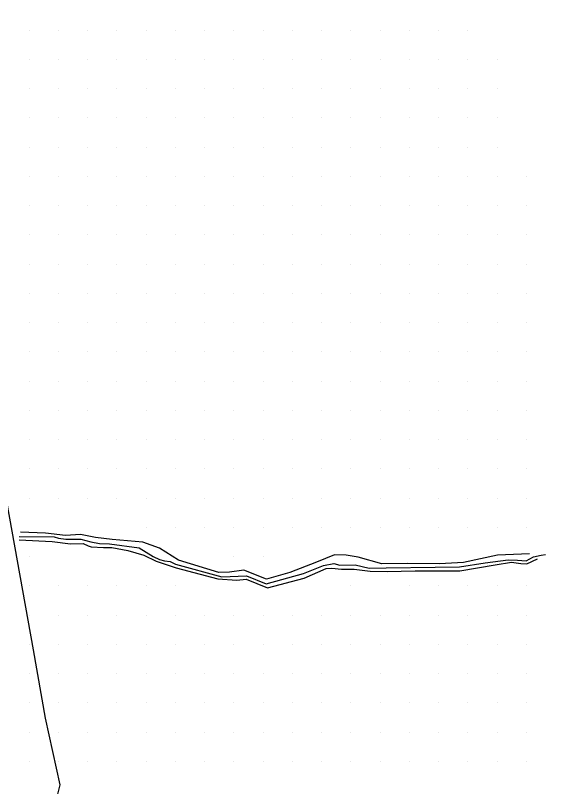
# Model space of a CAD drawing. Extents: x 1548934 to 1561348, y 809680 to 824075.
# Drawn here: x 1551685.3 to 1551866.6, y 811311.4 to 811575.1 of the extents above; entities that cross this region are included whole.
import ezdxf

# ---------------------------------------------------------------- set-up
doc = ezdxf.new("R2010")
doc.units = 0
for name, color, linetype in [('Exist DTM QL2 LIDAR Elevation Point', 7, 'Continuous'), ('Exist Vegetation Woods Line', 7, 'Continuous'), ('PH Exist DTM Breakline', 7, 'Continuous')]:
    doc.layers.add(name, color=color, linetype=linetype)

msp = doc.modelspace()

# ---------------------------------------------------------------- linework, layer by layer
at = {"layer": 'Exist DTM QL2 LIDAR Elevation Point'}
for p, q in [((1551689.99, 811570.06), (1551689.99, 811570.06)), ((1551699.99, 811570.06), (1551699.99, 811570.06)), ((1551710, 811570.06), (1551710, 811570.06)), ((1551720, 811570.06), (1551720, 811570.06)), ((1551730, 811570.06), (1551730, 811570.06)), ((1551740, 811570.06), (1551740, 811570.06)), ((1551750, 811570.06), (1551750, 811570.06)), ((1551760, 811570.06), (1551760, 811570.06)), ((1551770, 811570.06), (1551770, 811570.06)), ((1551780, 811570.06), (1551780, 811570.06)), ((1551790, 811570.06), (1551790, 811570.06)), ((1551800, 811570.06), (1551800, 811570.06)), ((1551810, 811570.06), (1551810, 811570.06)), ((1551820, 811570.06), (1551820, 811570.06)), ((1551830.01, 811570.06), (1551830.01, 811570.06)), ((1551840.01, 811570.06), (1551840.01, 811570.06)), ((1551689.99, 811560.06), (1551689.99, 811560.06)), ((1551699.99, 811560.06), (1551699.99, 811560.06)), ((1551710, 811560.06), (1551710, 811560.06)), ((1551720, 811560.06), (1551720, 811560.06)), ((1551730, 811560.06), (1551730, 811560.06)), ((1551740, 811560.06), (1551740, 811560.06)), ((1551750, 811560.06), (1551750, 811560.06)), ((1551760, 811560.06), (1551760, 811560.06)), ((1551770, 811560.06), (1551770, 811560.06)), ((1551780, 811560.06), (1551780, 811560.06)), ((1551790, 811560.06), (1551790, 811560.06)), ((1551800, 811560.06), (1551800, 811560.06)), ((1551810, 811560.06), (1551810, 811560.06)), ((1551820, 811560.06), (1551820, 811560.06)), ((1551830.01, 811560.06), (1551830.01, 811560.06)), ((1551840.01, 811560.06), (1551840.01, 811560.06)), ((1551850.01, 811560.06), (1551850.01, 811560.06)), ((1551689.99, 811550.05), (1551689.99, 811550.05)), ((1551699.99, 811550.05), (1551699.99, 811550.05)), ((1551710, 811550.05), (1551710, 811550.05)), ((1551720, 811550.05), (1551720, 811550.05)), ((1551730, 811550.05), (1551730, 811550.05)), ((1551740, 811550.05), (1551740, 811550.05)), ((1551750, 811550.05), (1551750, 811550.05)), ((1551760, 811550.05), (1551760, 811550.05)), ((1551770, 811550.05), (1551770, 811550.05)), ((1551780, 811550.05), (1551780, 811550.05)), ((1551790, 811550.05), (1551790, 811550.05)), ((1551800, 811550.05), (1551800, 811550.05)), ((1551810, 811550.05), (1551810, 811550.05)), ((1551820, 811550.05), (1551820, 811550.05)), ((1551830.01, 811550.05), (1551830.01, 811550.05)), ((1551840.01, 811550.05), (1551840.01, 811550.05)), ((1551850.01, 811550.05), (1551850.01, 811550.05)), ((1551689.99, 811540.05), (1551689.99, 811540.05)), ((1551699.99, 811540.05), (1551699.99, 811540.05)), ((1551710, 811540.05), (1551710, 811540.05)), ((1551720, 811540.05), (1551720, 811540.05)), ((1551730, 811540.05), (1551730, 811540.05)), ((1551740, 811540.05), (1551740, 811540.05)), ((1551750, 811540.05), (1551750, 811540.05)), ((1551760, 811540.05), (1551760, 811540.05)), ((1551770, 811540.05), (1551770, 811540.05)), ((1551780, 811540.05), (1551780, 811540.05)), ((1551790, 811540.05), (1551790, 811540.05)), ((1551800, 811540.05), (1551800, 811540.05)), ((1551810, 811540.05), (1551810, 811540.05)), ((1551820, 811540.05), (1551820, 811540.05)), ((1551830.01, 811540.05), (1551830.01, 811540.05)), ((1551840.01, 811540.05), (1551840.01, 811540.05)), ((1551850.01, 811540.05), (1551850.01, 811540.05)), ((1551689.99, 811530.05), (1551689.99, 811530.05)), ((1551699.99, 811530.05), (1551699.99, 811530.05)), ((1551710, 811530.05), (1551710, 811530.05)), ((1551720, 811530.05), (1551720, 811530.05)), ((1551730, 811530.05), (1551730, 811530.05)), ((1551740, 811530.05), (1551740, 811530.05)), ((1551750, 811530.05), (1551750, 811530.05)), ((1551760, 811530.05), (1551760, 811530.05)), ((1551770, 811530.05), (1551770, 811530.05)), ((1551780, 811530.05), (1551780, 811530.05)), ((1551790, 811530.05), (1551790, 811530.05)), ((1551800, 811530.05), (1551800, 811530.05)), ((1551810, 811530.05), (1551810, 811530.05)), ((1551820, 811530.05), (1551820, 811530.05)), ((1551830.01, 811530.05), (1551830.01, 811530.05)), ((1551840.01, 811530.05), (1551840.01, 811530.05)), ((1551850.01, 811530.05), (1551850.01, 811530.05)), ((1551689.99, 811520.05), (1551689.99, 811520.05)), ((1551699.99, 811520.05), (1551699.99, 811520.05)), ((1551710, 811520.05), (1551710, 811520.05)), ((1551720, 811520.05), (1551720, 811520.05)), ((1551730, 811520.05), (1551730, 811520.05)), ((1551740, 811520.05), (1551740, 811520.05)), ((1551750, 811520.05), (1551750, 811520.05)), ((1551760, 811520.05), (1551760, 811520.05)), ((1551770, 811520.05), (1551770, 811520.05)), ((1551780, 811520.05), (1551780, 811520.05)), ((1551790, 811520.05), (1551790, 811520.05)), ((1551800, 811520.05), (1551800, 811520.05)), ((1551810, 811520.05), (1551810, 811520.05)), ((1551820, 811520.05), (1551820, 811520.05)), ((1551830.01, 811520.05), (1551830.01, 811520.05)), ((1551840.01, 811520.05), (1551840.01, 811520.05)), ((1551850.01, 811520.05), (1551850.01, 811520.05)), ((1551860.01, 811520.05), (1551860.01, 811520.05)), ((1551689.99, 811510.05), (1551689.99, 811510.05)), ((1551699.99, 811510.05), (1551699.99, 811510.05)), ((1551710, 811510.05), (1551710, 811510.05)), ((1551720, 811510.05), (1551720, 811510.05)), ((1551730, 811510.05), (1551730, 811510.05)), ((1551740, 811510.05), (1551740, 811510.05)), ((1551750, 811510.05), (1551750, 811510.05)), ((1551760, 811510.05), (1551760, 811510.05)), ((1551770, 811510.05), (1551770, 811510.05)), ((1551780, 811510.05), (1551780, 811510.05)), ((1551790, 811510.05), (1551790, 811510.05)), ((1551800, 811510.05), (1551800, 811510.05)), ((1551810, 811510.05), (1551810, 811510.05)), ((1551820, 811510.05), (1551820, 811510.05)), ((1551830.01, 811510.05), (1551830.01, 811510.05)), ((1551840.01, 811510.05), (1551840.01, 811510.05)), ((1551850.01, 811510.05), (1551850.01, 811510.05)), ((1551860.01, 811510.05), (1551860.01, 811510.05)), ((1551689.99, 811500.05), (1551689.99, 811500.05)), ((1551699.99, 811500.05), (1551699.99, 811500.05)), ((1551710, 811500.05), (1551710, 811500.05)), ((1551720, 811500.05), (1551720, 811500.05)), ((1551730, 811500.05), (1551730, 811500.05)), ((1551740, 811500.05), (1551740, 811500.05)), ((1551750, 811500.05), (1551750, 811500.05)), ((1551760, 811500.05), (1551760, 811500.05)), ((1551770, 811500.05), (1551770, 811500.05)), ((1551780, 811500.05), (1551780, 811500.05)), ((1551790, 811500.05), (1551790, 811500.05)), ((1551800, 811500.05), (1551800, 811500.05)), ((1551810, 811500.05), (1551810, 811500.05)), ((1551820, 811500.05), (1551820, 811500.05)), ((1551830.01, 811500.05), (1551830.01, 811500.05)), ((1551840.01, 811500.05), (1551840.01, 811500.05)), ((1551850.01, 811500.05), (1551850.01, 811500.05)), ((1551860.01, 811500.05), (1551860.01, 811500.05)), ((1551689.99, 811490.05), (1551689.99, 811490.05)), ((1551699.99, 811490.05), (1551699.99, 811490.05)), ((1551710, 811490.05), (1551710, 811490.05)), ((1551720, 811490.05), (1551720, 811490.05)), ((1551730, 811490.05), (1551730, 811490.05)), ((1551740, 811490.05), (1551740, 811490.05)), ((1551750, 811490.05), (1551750, 811490.05)), ((1551760, 811490.05), (1551760, 811490.05)), ((1551770, 811490.05), (1551770, 811490.05)), ((1551780, 811490.05), (1551780, 811490.05)), ((1551790, 811490.05), (1551790, 811490.05)), ((1551800, 811490.05), (1551800, 811490.05)), ((1551810, 811490.05), (1551810, 811490.05)), ((1551820, 811490.05), (1551820, 811490.05)), ((1551830.01, 811490.05), (1551830.01, 811490.05)), ((1551840.01, 811490.05), (1551840.01, 811490.05)), ((1551850.01, 811490.05), (1551850.01, 811490.05)), ((1551860.01, 811490.05), (1551860.01, 811490.05)), ((1551689.99, 811480.05), (1551689.99, 811480.05)), ((1551699.99, 811480.05), (1551699.99, 811480.05)), ((1551710, 811480.05), (1551710, 811480.05)), ((1551720, 811480.05), (1551720, 811480.05)), ((1551730, 811480.05), (1551730, 811480.05)), ((1551740, 811480.05), (1551740, 811480.05)), ((1551750, 811480.05), (1551750, 811480.05)), ((1551760, 811480.05), (1551760, 811480.05)), ((1551770, 811480.05), (1551770, 811480.05)), ((1551780, 811480.05), (1551780, 811480.05)), ((1551790, 811480.05), (1551790, 811480.05)), ((1551800, 811480.05), (1551800, 811480.05)), ((1551810, 811480.05), (1551810, 811480.05)), ((1551820, 811480.05), (1551820, 811480.05)), ((1551830.01, 811480.05), (1551830.01, 811480.05)), ((1551840.01, 811480.05), (1551840.01, 811480.05)), ((1551850.01, 811480.05), (1551850.01, 811480.05)), ((1551860.01, 811480.05), (1551860.01, 811480.05)), ((1551689.99, 811470.05), (1551689.99, 811470.05)), ((1551699.99, 811470.05), (1551699.99, 811470.05)), ((1551710, 811470.05), (1551710, 811470.05)), ((1551720, 811470.05), (1551720, 811470.05)), ((1551730, 811470.05), (1551730, 811470.05)), ((1551740, 811470.05), (1551740, 811470.05)), ((1551750, 811470.05), (1551750, 811470.05)), ((1551760, 811470.05), (1551760, 811470.05)), ((1551770, 811470.05), (1551770, 811470.05)), ((1551780, 811470.05), (1551780, 811470.05)), ((1551790, 811470.05), (1551790, 811470.05)), ((1551800, 811470.05), (1551800, 811470.05)), ((1551810, 811470.05), (1551810, 811470.05)), ((1551820, 811470.05), (1551820, 811470.05)), ((1551830.01, 811470.05), (1551830.01, 811470.05)), ((1551840.01, 811470.05), (1551840.01, 811470.05)), ((1551850.01, 811470.05), (1551850.01, 811470.05)), ((1551860.01, 811470.05), (1551860.01, 811470.05)), ((1551689.99, 811460.05), (1551689.99, 811460.05)), ((1551699.99, 811460.05), (1551699.99, 811460.05)), ((1551710, 811460.05), (1551710, 811460.05)), ((1551720, 811460.05), (1551720, 811460.05)), ((1551730, 811460.05), (1551730, 811460.05)), ((1551740, 811460.05), (1551740, 811460.05)), ((1551750, 811460.05), (1551750, 811460.05)), ((1551760, 811460.05), (1551760, 811460.05)), ((1551770, 811460.05), (1551770, 811460.05)), ((1551780, 811460.05), (1551780, 811460.05)), ((1551790, 811460.05), (1551790, 811460.05)), ((1551800, 811460.05), (1551800, 811460.05)), ((1551810, 811460.05), (1551810, 811460.05)), ((1551820, 811460.05), (1551820, 811460.05)), ((1551830.01, 811460.05), (1551830.01, 811460.05)), ((1551840.01, 811460.05), (1551840.01, 811460.05)), ((1551850.01, 811460.05), (1551850.01, 811460.05)), ((1551860.01, 811460.05), (1551860.01, 811460.05)), ((1551689.99, 811450.05), (1551689.99, 811450.05)), ((1551699.99, 811450.05), (1551699.99, 811450.05)), ((1551710, 811450.05), (1551710, 811450.05)), ((1551720, 811450.05), (1551720, 811450.05)), ((1551730, 811450.05), (1551730, 811450.05)), ((1551740, 811450.05), (1551740, 811450.05)), ((1551750, 811450.05), (1551750, 811450.05)), ((1551760, 811450.05), (1551760, 811450.05)), ((1551770, 811450.05), (1551770, 811450.05)), ((1551780, 811450.05), (1551780, 811450.05)), ((1551790, 811450.05), (1551790, 811450.05)), ((1551800, 811450.05), (1551800, 811450.05)), ((1551810, 811450.05), (1551810, 811450.05)), ((1551820, 811450.05), (1551820, 811450.05)), ((1551830.01, 811450.05), (1551830.01, 811450.05)), ((1551840.01, 811450.05), (1551840.01, 811450.05)), ((1551850.01, 811450.05), (1551850.01, 811450.05)), ((1551860.01, 811450.05), (1551860.01, 811450.05)), ((1551689.99, 811440.05), (1551689.99, 811440.05)), ((1551699.99, 811440.05), (1551699.99, 811440.05)), ((1551710, 811440.05), (1551710, 811440.05)), ((1551720, 811440.05), (1551720, 811440.05)), ((1551730, 811440.05), (1551730, 811440.05)), ((1551740, 811440.05), (1551740, 811440.05)), ((1551750, 811440.05), (1551750, 811440.05)), ((1551760, 811440.05), (1551760, 811440.05)), ((1551770, 811440.05), (1551770, 811440.05)), ((1551780, 811440.05), (1551780, 811440.05)), ((1551790, 811440.05), (1551790, 811440.05)), ((1551800, 811440.05), (1551800, 811440.05)), ((1551810, 811440.05), (1551810, 811440.05)), ((1551820, 811440.05), (1551820, 811440.05)), ((1551830.01, 811440.05), (1551830.01, 811440.05)), ((1551840.01, 811440.05), (1551840.01, 811440.05)), ((1551850.01, 811440.05), (1551850.01, 811440.05)), ((1551860.01, 811440.05), (1551860.01, 811440.05)), ((1551689.99, 811430.04), (1551689.99, 811430.04)), ((1551699.99, 811430.04), (1551699.99, 811430.04)), ((1551710, 811430.04), (1551710, 811430.04)), ((1551720, 811430.04), (1551720, 811430.04)), ((1551730, 811430.04), (1551730, 811430.04)), ((1551740, 811430.04), (1551740, 811430.04)), ((1551750, 811430.04), (1551750, 811430.04)), ((1551760, 811430.04), (1551760, 811430.04)), ((1551770, 811430.04), (1551770, 811430.04)), ((1551780, 811430.04), (1551780, 811430.04)), ((1551790, 811430.04), (1551790, 811430.04)), ((1551800, 811430.04), (1551800, 811430.04)), ((1551810, 811430.04), (1551810, 811430.04)), ((1551820, 811430.04), (1551820, 811430.04)), ((1551830.01, 811430.04), (1551830.01, 811430.04)), ((1551840.01, 811430.04), (1551840.01, 811430.04)), ((1551850.01, 811430.04), (1551850.01, 811430.04)), ((1551860.01, 811430.04), (1551860.01, 811430.04)), ((1551689.99, 811420.04), (1551689.99, 811420.04)), ((1551699.99, 811420.04), (1551699.99, 811420.04)), ((1551710, 811420.04), (1551710, 811420.04)), ((1551720, 811420.04), (1551720, 811420.04)), ((1551730, 811420.04), (1551730, 811420.04)), ((1551740, 811420.04), (1551740, 811420.04)), ((1551750, 811420.04), (1551750, 811420.04)), ((1551760, 811420.04), (1551760, 811420.04)), ((1551770, 811420.04), (1551770, 811420.04)), ((1551780, 811420.04), (1551780, 811420.04)), ((1551790, 811420.04), (1551790, 811420.04)), ((1551800, 811420.04), (1551800, 811420.04)), ((1551810, 811420.04), (1551810, 811420.04)), ((1551820, 811420.04), (1551820, 811420.04)), ((1551830.01, 811420.04), (1551830.01, 811420.04)), ((1551840.01, 811420.04), (1551840.01, 811420.04)), ((1551850.01, 811420.04), (1551850.01, 811420.04)), ((1551860.01, 811420.04), (1551860.01, 811420.04)), ((1551689.99, 811410.04), (1551689.99, 811410.04)), ((1551699.99, 811410.04), (1551699.99, 811410.04)), ((1551710, 811410.04), (1551710, 811410.04)), ((1551720, 811410.04), (1551720, 811410.04)), ((1551730, 811410.04), (1551730, 811410.04)), ((1551740, 811410.04), (1551740, 811410.04)), ((1551750, 811410.04), (1551750, 811410.04)), ((1551760, 811410.04), (1551760, 811410.04)), ((1551770, 811410.04), (1551770, 811410.04)), ((1551780, 811410.04), (1551780, 811410.04)), ((1551790, 811410.04), (1551790, 811410.04)), ((1551800, 811410.04), (1551800, 811410.04)), ((1551810, 811410.04), (1551810, 811410.04)), ((1551820, 811410.04), (1551820, 811410.04)), ((1551830.01, 811410.04), (1551830.01, 811410.04)), ((1551840.01, 811410.04), (1551840.01, 811410.04)), ((1551850.01, 811410.04), (1551850.01, 811410.04)), ((1551860.01, 811410.04), (1551860.01, 811410.04)), ((1551730, 811400.04), (1551730, 811400.04)), ((1551740, 811400.04), (1551740, 811400.04)), ((1551750, 811400.04), (1551750, 811400.04)), ((1551760, 811400.04), (1551760, 811400.04)), ((1551770, 811400.04), (1551770, 811400.04)), ((1551780, 811400.04), (1551780, 811400.04)), ((1551790, 811400.04), (1551790, 811400.04)), ((1551800, 811400.04), (1551800, 811400.04)), ((1551810, 811400.04), (1551810, 811400.04)), ((1551820, 811400.04), (1551820, 811400.04)), ((1551830.01, 811400.04), (1551830.01, 811400.04)), ((1551840.01, 811400.04), (1551840.01, 811400.04)), ((1551850.01, 811400.04), (1551850.01, 811400.04)), ((1551860.01, 811400.04), (1551860.01, 811400.04)), ((1551689.99, 811390.04), (1551689.99, 811390.04)), ((1551760, 811390.04), (1551760, 811390.04)), ((1551770, 811390.04), (1551770, 811390.04)), ((1551689.99, 811380.04), (1551689.99, 811380.04)), ((1551699.99, 811380.04), (1551699.99, 811380.04)), ((1551710, 811380.04), (1551710, 811380.04)), ((1551720, 811380.04), (1551720, 811380.04)), ((1551730, 811380.04), (1551730, 811380.04)), ((1551740, 811380.04), (1551740, 811380.04)), ((1551800, 811380.04), (1551800, 811380.04)), ((1551820, 811380.04), (1551820, 811380.04)), ((1551830.01, 811380.04), (1551830.01, 811380.04)), ((1551840.01, 811380.04), (1551840.01, 811380.04)), ((1551850.01, 811380.04), (1551850.01, 811380.04)), ((1551860.01, 811380.04), (1551860.01, 811380.04)), ((1551689.99, 811370.04), (1551689.99, 811370.04)), ((1551699.99, 811370.04), (1551699.99, 811370.04)), ((1551710, 811370.04), (1551710, 811370.04)), ((1551720, 811370.04), (1551720, 811370.04)), ((1551730, 811370.04), (1551730, 811370.04)), ((1551740, 811370.04), (1551740, 811370.04)), ((1551750, 811370.04), (1551750, 811370.04)), ((1551760, 811370.04), (1551760, 811370.04)), ((1551770, 811370.04), (1551770, 811370.04)), ((1551780, 811370.04), (1551780, 811370.04)), ((1551790, 811370.04), (1551790, 811370.04)), ((1551800, 811370.04), (1551800, 811370.04)), ((1551810, 811370.04), (1551810, 811370.04)), ((1551820, 811370.04), (1551820, 811370.04)), ((1551830.01, 811370.04), (1551830.01, 811370.04)), ((1551840.01, 811370.04), (1551840.01, 811370.04)), ((1551850.01, 811370.04), (1551850.01, 811370.04)), ((1551860.01, 811370.04), (1551860.01, 811370.04)), ((1551689.99, 811360.04), (1551689.99, 811360.04)), ((1551699.99, 811360.04), (1551699.99, 811360.04)), ((1551710, 811360.04), (1551710, 811360.04)), ((1551720, 811360.04), (1551720, 811360.04)), ((1551730, 811360.04), (1551730, 811360.04)), ((1551740, 811360.04), (1551740, 811360.04)), ((1551750, 811360.04), (1551750, 811360.04)), ((1551760, 811360.04), (1551760, 811360.04)), ((1551770, 811360.04), (1551770, 811360.04)), ((1551780, 811360.04), (1551780, 811360.04)), ((1551790, 811360.04), (1551790, 811360.04)), ((1551800, 811360.04), (1551800, 811360.04)), ((1551810, 811360.04), (1551810, 811360.04)), ((1551820, 811360.04), (1551820, 811360.04)), ((1551830.01, 811360.04), (1551830.01, 811360.04)), ((1551840.01, 811360.04), (1551840.01, 811360.04)), ((1551850.01, 811360.04), (1551850.01, 811360.04)), ((1551860.01, 811360.04), (1551860.01, 811360.04)), ((1551689.99, 811350.04), (1551689.99, 811350.04)), ((1551699.99, 811350.04), (1551699.99, 811350.04)), ((1551710, 811350.04), (1551710, 811350.04)), ((1551720, 811350.04), (1551720, 811350.04)), ((1551730, 811350.04), (1551730, 811350.04)), ((1551740, 811350.04), (1551740, 811350.04)), ((1551750, 811350.04), (1551750, 811350.04)), ((1551760, 811350.04), (1551760, 811350.04)), ((1551770, 811350.04), (1551770, 811350.04)), ((1551780, 811350.04), (1551780, 811350.04)), ((1551790, 811350.04), (1551790, 811350.04)), ((1551800, 811350.04), (1551800, 811350.04)), ((1551810, 811350.04), (1551810, 811350.04)), ((1551820, 811350.04), (1551820, 811350.04)), ((1551830.01, 811350.04), (1551830.01, 811350.04)), ((1551840.01, 811350.04), (1551840.01, 811350.04)), ((1551850.01, 811350.04), (1551850.01, 811350.04)), ((1551860.01, 811350.04), (1551860.01, 811350.04)), ((1551689.99, 811340.04), (1551689.99, 811340.04)), ((1551699.99, 811340.04), (1551699.99, 811340.04)), ((1551710, 811340.04), (1551710, 811340.04)), ((1551720, 811340.04), (1551720, 811340.04)), ((1551730, 811340.04), (1551730, 811340.04)), ((1551740, 811340.04), (1551740, 811340.04)), ((1551750, 811340.04), (1551750, 811340.04)), ((1551760, 811340.04), (1551760, 811340.04)), ((1551770, 811340.04), (1551770, 811340.04)), ((1551780, 811340.04), (1551780, 811340.04)), ((1551790, 811340.04), (1551790, 811340.04)), ((1551800, 811340.04), (1551800, 811340.04)), ((1551810, 811340.04), (1551810, 811340.04)), ((1551820, 811340.04), (1551820, 811340.04)), ((1551830.01, 811340.04), (1551830.01, 811340.04)), ((1551840.01, 811340.04), (1551840.01, 811340.04)), ((1551850.01, 811340.04), (1551850.01, 811340.04)), ((1551860.01, 811340.04), (1551860.01, 811340.04)), ((1551689.99, 811330.04), (1551689.99, 811330.04)), ((1551699.99, 811330.04), (1551699.99, 811330.04)), ((1551710, 811330.04), (1551710, 811330.04)), ((1551720, 811330.04), (1551720, 811330.04)), ((1551730, 811330.04), (1551730, 811330.04)), ((1551740, 811330.04), (1551740, 811330.04)), ((1551750, 811330.04), (1551750, 811330.04)), ((1551760, 811330.04), (1551760, 811330.04)), ((1551770, 811330.04), (1551770, 811330.04)), ((1551780, 811330.04), (1551780, 811330.04)), ((1551790, 811330.04), (1551790, 811330.04)), ((1551800, 811330.04), (1551800, 811330.04)), ((1551810, 811330.04), (1551810, 811330.04)), ((1551820, 811330.04), (1551820, 811330.04)), ((1551830.01, 811330.04), (1551830.01, 811330.04)), ((1551840.01, 811330.04), (1551840.01, 811330.04)), ((1551850.01, 811330.04), (1551850.01, 811330.04)), ((1551860.01, 811330.04), (1551860.01, 811330.04)), ((1551689.99, 811320.04), (1551689.99, 811320.04)), ((1551699.99, 811320.04), (1551699.99, 811320.04)), ((1551710, 811320.04), (1551710, 811320.04)), ((1551720, 811320.04), (1551720, 811320.04)), ((1551730, 811320.04), (1551730, 811320.04)), ((1551740, 811320.04), (1551740, 811320.04)), ((1551750, 811320.04), (1551750, 811320.04)), ((1551760, 811320.04), (1551760, 811320.04)), ((1551770, 811320.04), (1551770, 811320.04)), ((1551780, 811320.04), (1551780, 811320.04)), ((1551790, 811320.04), (1551790, 811320.04)), ((1551800, 811320.04), (1551800, 811320.04)), ((1551810, 811320.04), (1551810, 811320.04)), ((1551820, 811320.04), (1551820, 811320.04)), ((1551830.01, 811320.04), (1551830.01, 811320.04)), ((1551840.01, 811320.04), (1551840.01, 811320.04)), ((1551850.01, 811320.04), (1551850.01, 811320.04)), ((1551860.01, 811320.04), (1551860.01, 811320.04))]:
    msp.add_line(p, q, dxfattribs=at)
at = {"layer": 'Exist Vegetation Woods Line'}
msp.add_lwpolyline([(1551571.72, 811842.18), (1551613.6, 811680.5), (1551674.88, 811449.43), (1551691.44, 811358.19), (1551695.57, 811334.77), (1551700.55, 811312.09), (1551699.58, 811308.43), (1551693.58, 811303.93), (1551678.43, 811304.73), (1551672.72, 811312.99), (1551668.24, 811325.43), (1551622.53, 811506.2), (1551580.25, 811682.82), (1551545.51, 811843.36)], dxfattribs=at)
at = {"layer": 'PH Exist DTM Breakline'}
for points in [[(1551861.03, 811390.97), (1551850.11, 811390.6), (1551838.47, 811388.02), (1551830.26, 811387.54), (1551819.53, 811387.66), (1551810.56, 811387.54), (1551802.51, 811389.92), (1551798.42, 811390.56), (1551794.38, 811390.65), (1551788.25, 811388.2), (1551779.12, 811384.65), (1551771.12, 811382.34), (1551763.46, 811385.41), (1551758.5, 811384.7), (1551754.88, 811384.58), (1551741.04, 811388.85), (1551734.65, 811392.92), (1551728.93, 811395.04), (1551718.37, 811395.86), (1551712.73, 811396.53), (1551707.63, 811397.66), (1551702.47, 811397.31), (1551695.6, 811398.05), (1551687.12, 811398.38)], [(1551686.61, 811395.75), (1551697.96, 811395.27), (1551704.22, 811394.46), (1551708.47, 811394.58), (1551710.16, 811393.75), (1551711.22, 811393.34), (1551715.49, 811393.18), (1551718.25, 811393.14), (1551723.73, 811392.13), (1551729.26, 811390.58), (1551733.42, 811388.49), (1551740.3, 811386.27), (1551754.56, 811382.43), (1551761.04, 811381.98), (1551764.24, 811382.3), (1551771.51, 811379.37), (1551784.09, 811382.7), (1551791.53, 811386.02), (1551793.55, 811386.08), (1551796.81, 811385.79), (1551799.7, 811385.79), (1551801.11, 811385.78), (1551806.63, 811385.07), (1551812.44, 811384.95), (1551821.99, 811385.19), (1551830.85, 811385.2), (1551837.27, 811385.15), (1551849.36, 811387.25), (1551854.97, 811388.12), (1551858.15, 811387.66), (1551860.21, 811387.59), (1551863.78, 811389.3)], [(1551686.63, 811396.89), (1551698.62, 811396.78), (1551700.12, 811396.31), (1551702.55, 811396.01), (1551707.68, 811396.01), (1551711.1, 811395.07), (1551714.09, 811394.55), (1551717.52, 811394.39), (1551727.7, 811393.02), (1551732.44, 811390.07), (1551734.61, 811389.06), (1551736.32, 811388.59), (1551738.24, 811388.33), (1551740.08, 811387.48), (1551755.86, 811383.11), (1551764.32, 811383.47), (1551771.09, 811380.73), (1551783.82, 811384.24), (1551790.62, 811386.99), (1551794.19, 811387.65), (1551796.21, 811387.08), (1551801.52, 811387.21), (1551806.26, 811386.09), (1551812.05, 811386.24), (1551828.86, 811386.44), (1551837.18, 811386.61), (1551845.88, 811387.91), (1551853.8, 811389), (1551856.96, 811388.82), (1551859.97, 811388.65), (1551862.47, 811390), (1551865.01, 811390.59), (1551866.57, 811390.77)]]:
    msp.add_lwpolyline(points, dxfattribs=at)

doc.saveas('drawing.dxf')
